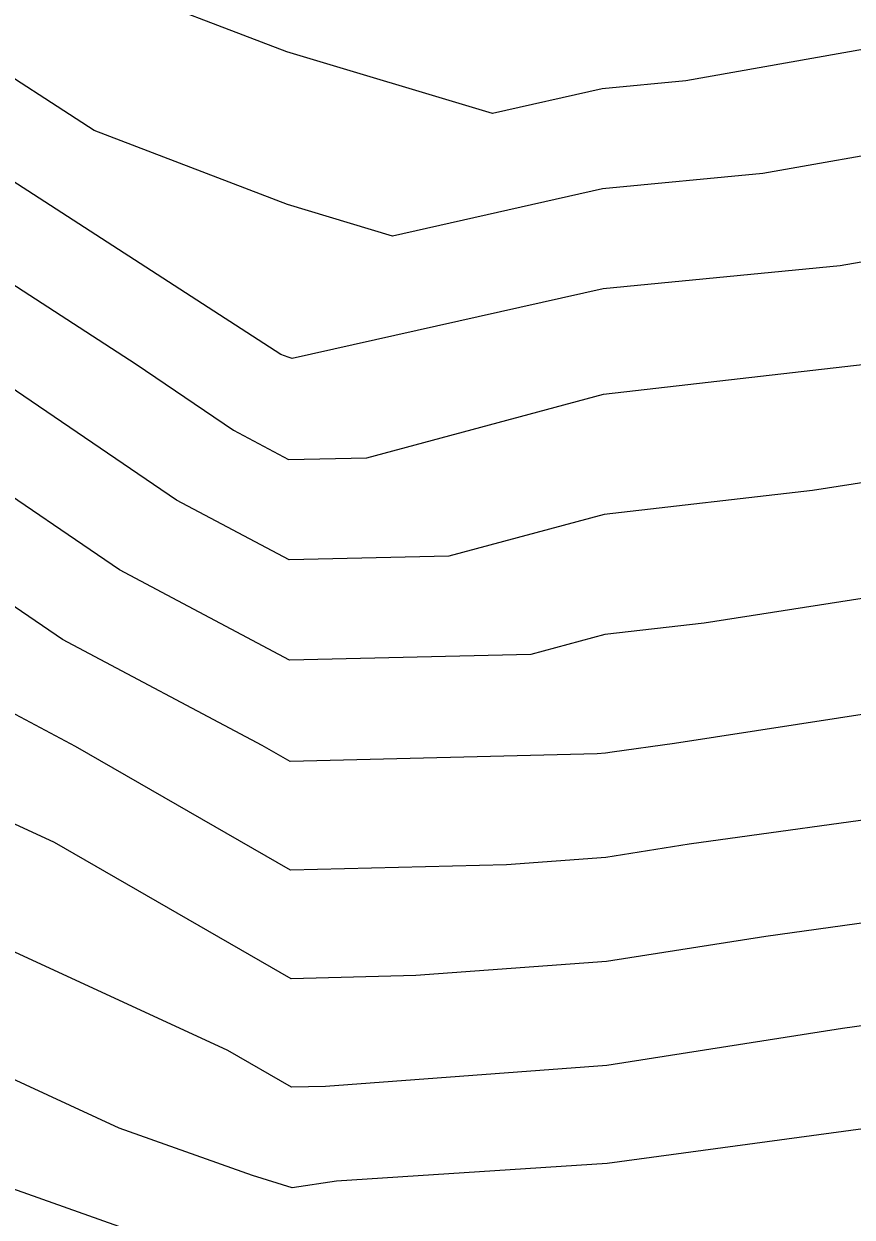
# Model space of a CAD drawing. Extents: x 42655 to 43811, y -141820 to -141156.
# Drawn here: x 43648.36 to 43661.72, y -141406.29 to -141387.04 of the extents above; entities that cross this region are included whole.
import ezdxf

# ---------------------------------------------------------------- set-up
doc = ezdxf.new("R2010")
doc.units = 0
doc.layers.add('ZE_HICN', color=7, linetype='Continuous')
doc.layers.add('ZE_LWCN', color=7, linetype='Continuous')

msp = doc.modelspace()

# ---------------------------------------------------------------- linework, layer by layer
at = {"layer": 'ZE_HICN'}
for points in [[(43685.825, -141405.009), (43683.351, -141404.862), (43683.212, -141404.825), (43683.118, -141404.809), (43682.929, -141404.696), (43678.106, -141400.93), (43675.141, -141398.571), (43674.03, -141397.329), (43672.995, -141396.327), (43668.745, -141392.439), (43668.257, -141391.993), (43667.885, -141391.625), (43664.642, -141390.215), (43662.784, -141389.009), (43660.286, -141389.45), (43657.699, -141389.7), (43654.306, -141390.46), (43652.613, -141389.952), (43649.494, -141388.76), (43647.513, -141387.479)], [(43680.783, -141407.666), (43678.13, -141406.083), (43677.267, -141405.767), (43676.015, -141404.729), (43673.024, -141402.309), (43670.679, -141401.428), (43667.921, -141399.158), (43667.462, -141399.163), (43665.091, -141398.619), (43662.827, -141398.032), (43658.859, -141398.648), (43657.854, -141398.787), (43657.743, -141398.805), (43657.61, -141398.814), (43652.655, -141398.94), (43652.202, -141398.68), (43648.982, -141396.97), (43647.553, -141395.998)], [(43651.041, -141406.849), (43647.599, -141405.629), (43646.911, -141404.868), (43644.894, -141401.97), (43642.486, -141400.46), (43637.963, -141399.438), (43637.392, -141399.308), (43636.998, -141399.229), (43634.846, -141398.762), (43632.299, -141398.197), (43628.144, -141397.66), (43627.208, -141397.691), (43623.336, -141397.343), (43622.119, -141397.396), (43620.936, -141397.396), (43617.033, -141397.826)]]:
    msp.add_lwpolyline(points, dxfattribs=at)
at = {"layer": 'ZE_LWCN'}
for points in [[(43685.825, -141403.946), (43683.97, -141403.768), (43683.206, -141403.527), (43681.09, -141402.151), (43678.1, -141399.816), (43676.528, -141398.564), (43674.695, -141396.516), (43672.989, -141394.863), (43670.33, -141392.431), (43668.937, -141391.16), (43667.878, -141390.111), (43665.553, -141389.1), (43662.776, -141387.297), (43659.041, -141387.956), (43657.692, -141388.087), (43655.922, -141388.483), (43652.601, -141387.487), (43649.67, -141386.367), (43647.872, -141385.931)], [(43685.825, -141405.803), (43684.047, -141405.697), (43683.215, -141405.475), (43682.651, -141405.381), (43681.516, -141404.703), (43678.111, -141402.045), (43673.755, -141398.577), (43673.365, -141398.142), (43673.002, -141397.791), (43670.243, -141395.266), (43667.892, -141393.141), (43666.307, -141392.45), (43663.731, -141391.33), (43662.793, -141390.721), (43661.531, -141390.943), (43657.707, -141391.313), (43652.689, -141392.436), (43652.624, -141392.417), (43652.504, -141392.371), (43647.521, -141389.149)], [(43647.528, -141390.819), (43650.17, -141392.527), (43651.742, -141393.595), (43652.632, -141394.068), (43653.894, -141394.038), (43657.715, -141393.014), (43662.45, -141392.468), (43662.776, -141392.437), (43662.801, -141392.433), (43662.819, -141392.445), (43662.87, -141392.466), (43667.899, -141394.659), (43672.241, -141398.585), (43672.697, -141398.959), (43673.009, -141399.077), (43674.272, -141400.099), (43678.116, -141403.159), (43680.102, -141404.71), (43682.184, -141405.952), (43683.218, -141406.125), (43684.743, -141406.532)], [(43681.717, -141406.523), (43678.689, -141404.717), (43678.121, -141404.274), (43677.023, -141403.399), (43673.014, -141400.154), (43672.024, -141399.782), (43670.579, -141398.593), (43667.907, -141396.177), (43664.745, -141394.798), (43662.81, -141394.297), (43661.085, -141394.565), (43657.724, -141394.952), (43655.216, -141395.624), (43652.64, -141395.685), (43650.822, -141394.72), (43647.613, -141392.539)], [(43681.25, -141407.094), (43678.126, -141405.231), (43677.802, -141405.112), (43677.333, -141404.723), (43673.019, -141401.231), (43671.351, -141400.605), (43668.916, -141398.6), (43667.914, -141397.694), (43666.728, -141397.178), (43662.818, -141396.164), (43659.335, -141396.705), (43657.734, -141396.89), (43656.539, -141397.21), (43652.647, -141397.303), (43649.902, -141395.845), (43647.545, -141394.242)], [(43676.732, -141406.422), (43674.696, -141404.736), (43673.029, -141403.386), (43670.006, -141402.25), (43667.927, -141400.54), (43666.323, -141400.556), (43662.835, -141399.756), (43659.093, -141400.274), (43657.751, -141400.484), (43656.148, -141400.603), (43652.664, -141400.691), (43649.192, -141398.694), (43648.063, -141398.094)], [(43676.196, -141407.076), (43673.378, -141404.742), (43673.034, -141404.463), (43669.333, -141403.073), (43667.934, -141401.921), (43665.184, -141401.949), (43662.843, -141401.412), (43660.332, -141401.76), (43657.759, -141402.163), (43654.686, -141402.391), (43652.672, -141402.442), (43648.852, -141400.245), (43647.57, -141399.653)], [(43675.661, -141407.731), (43673.039, -141405.559), (43670.944, -141404.753), (43668.661, -141403.896), (43667.94, -141403.303), (43664.044, -141403.343), (43662.851, -141403.069), (43661.571, -141403.246), (43657.767, -141403.842), (43653.224, -141404.179), (43652.68, -141404.193), (43651.649, -141403.599), (43647.58, -141401.721)], [(43673.045, -141406.662), (43668.117, -141404.767), (43667.988, -141404.718), (43667.947, -141404.685), (43662.905, -141404.736), (43662.859, -141404.726), (43662.81, -141404.732), (43662.417, -141404.794), (43657.774, -141405.425), (43653.406, -141405.707), (43652.688, -141405.816), (43652.048, -141405.617), (43649.896, -141404.854), (43647.59, -141403.789)]]:
    msp.add_lwpolyline(points, dxfattribs=at)

doc.saveas('drawing.dxf')
